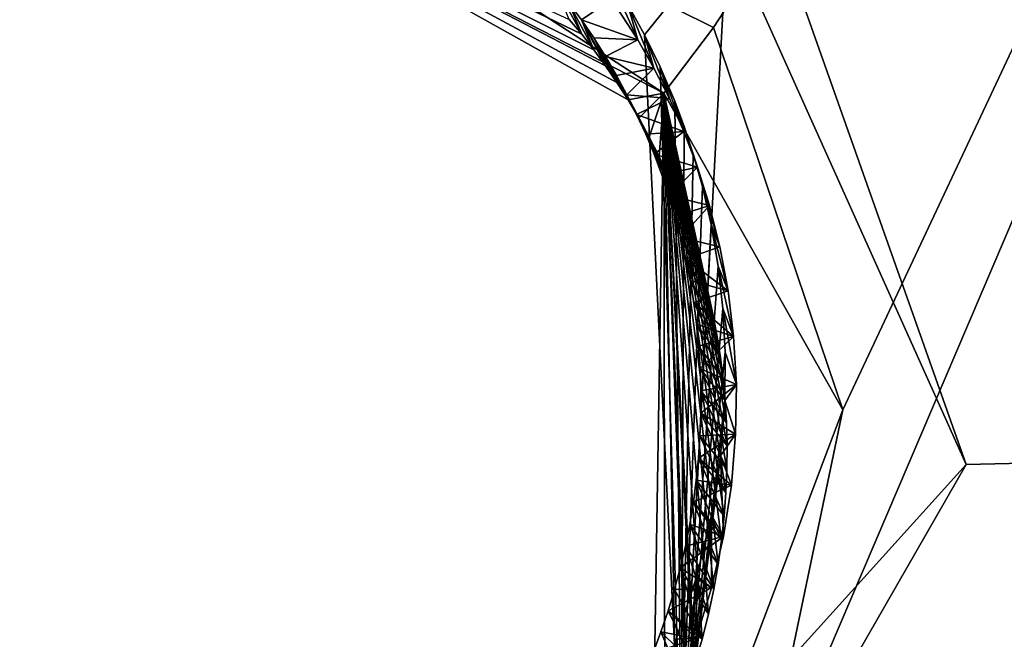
# Model space of a CAD drawing. Header units: millimetres. Extents: x -147 to 294, y -82 to 275.
# Tile 604 of 609: x 267.53 to 270.59, y 252.59 to 254.52. Entities that reach past the tile are written whole.
import ezdxf

# ---------------------------------------------------------------- set-up
doc = ezdxf.new("R2010")
doc.units = ezdxf.units.MM
doc.header["$LTSCALE"] = 67.506716
for name, color, linetype in [('1593', 7, 'CONTINUOUS'), ('1655', 7, 'CONTINUOUS'), ('1762', 7, 'CONTINUOUS'), ('2101', 7, 'CONTINUOUS'), ('2751', 7, 'CONTINUOUS'), ('3801', 7, 'CONTINUOUS'), ('3804', 7, 'CONTINUOUS'), ('3805', 7, 'CONTINUOUS'), ('3808', 7, 'CONTINUOUS'), ('3809', 7, 'CONTINUOUS'), ('498', 7, 'CONTINUOUS'), ('601', 7, 'CONTINUOUS'), ('871', 7, 'CONTINUOUS')]:
    doc.layers.add(name, color=color, linetype=linetype)

msp = doc.modelspace()

# ---------------------------------------------------------------- linework, layer by layer
at = {"layer": '1593', "linetype": 'CONTINUOUS'}
for points in [[(263.5486, 260.8672, -11.0294), (277.1075, 253.2926, -14.3489), (267.431, 256.5946, -11.8905), (263.5486, 260.8672, -11.0294)], [(267.431, 256.5946, -11.8905), (277.1075, 253.2926, -14.3489), (269.5365, 255.7912, -12.3764), (267.431, 256.5946, -11.8905)], [(269.5365, 255.7912, -12.3764), (277.1075, 253.2926, -14.3489), (270.4747, 253.1378, -12.7378), (269.5365, 255.7912, -12.3764)], [(270.4747, 253.1378, -12.7378), (277.1075, 253.2926, -14.3489), (269.1545, 250.8386, -12.5933), (270.4747, 253.1378, -12.7378)], [(269.1545, 250.8386, -12.5933), (277.1075, 253.2926, -14.3489), (275.349, 250.1453, -14.1568), (269.1545, 250.8386, -12.5933)]]:
    msp.add_3dface(points, dxfattribs=at)
at = {"layer": '1655', "linetype": 'CONTINUOUS'}
for points in [[(266.6726, 255.1529, -9.4454), (273.1076, 259.731, -10.6361), (258.2101, 253.7952, -7.898), (266.6726, 255.1529, -9.4454)], [(258.2101, 253.7952, -7.898), (273.1076, 259.731, -10.6361), (259.4011, 254.3925, -8.0862), (258.2101, 253.7952, -7.898)], [(273.1076, 259.731, -10.6361), (260.1329, 255.6969, -8.175), (259.4011, 254.3925, -8.0862), (273.1076, 259.731, -10.6361)], [(269.6886, 254.498, -10.1195), (273.1076, 259.731, -10.6361), (267.7216, 255.474, -9.6483), (269.6886, 254.498, -10.1195)], [(270.0909, 253.3083, -10.2774), (273.1076, 259.731, -10.6361), (269.6886, 254.498, -10.1195), (270.0909, 253.3083, -10.2774)], [(279.8818, 254.4516, -12.6054), (273.1076, 259.731, -10.6361), (269.8256, 252.0383, -10.2984), (279.8818, 254.4516, -12.6054)], [(269.8256, 252.0383, -10.2984), (273.1076, 259.731, -10.6361), (270.0909, 253.3083, -10.2774), (269.8256, 252.0383, -10.2984)], [(259.5018, 248.2403, -8.4087), (279.8818, 254.4516, -12.6054), (259.0299, 248.5724, -8.2994), (259.5018, 248.2403, -8.4087)], [(259.0299, 248.5724, -8.2994), (279.8818, 254.4516, -12.6054), (267.8197, 250.7044, -9.9416), (259.0299, 248.5724, -8.2994)], [(260.2258, 246.901, -8.6387), (279.8818, 254.4516, -12.6054), (259.5018, 248.2403, -8.4087), (260.2258, 246.901, -8.6387)], [(279.8818, 254.4516, -12.6054), (260.2258, 246.901, -8.6387), (276.5199, 248.874, -12.1944), (279.8818, 254.4516, -12.6054)], [(267.8197, 250.7044, -9.9416), (279.8818, 254.4516, -12.6054), (268.9384, 251.0608, -10.1651), (267.8197, 250.7044, -9.9416)], [(268.9384, 251.0608, -10.1651), (279.8818, 254.4516, -12.6054), (269.8256, 252.0383, -10.2984), (268.9384, 251.0608, -10.1651)]]:
    msp.add_3dface(points, dxfattribs=at)
at = {"layer": '1762', "linetype": 'CONTINUOUS'}
for points in [[(264.0582, 262.4701, -10.4785), (264.962, 263.7106, -10.2788), (278.7523, 254.0848, -14.0189), (264.0582, 262.4701, -10.4785)], [(264.962, 263.7106, -10.2788), (279.9129, 254.9259, -13.9412), (278.7523, 254.0848, -14.0189), (264.962, 263.7106, -10.2788)]]:
    msp.add_3dface(points, dxfattribs=at)
at = {"layer": '2101', "linetype": 'CONTINUOUS'}
for points in [[(277.1075, 253.2926, -14.3489), (263.5486, 260.8672, -11.0294), (266.5067, 260.1033, -12.3337), (277.1075, 253.2926, -14.3489)], [(277.1075, 253.2926, -14.3489), (266.5067, 260.1033, -12.3337), (276.8057, 254.6063, -20.819), (277.1075, 253.2926, -14.3489)]]:
    msp.add_3dface(points, dxfattribs=at)
at = {"layer": '2751', "linetype": 'CONTINUOUS'}
for points in [[(264.0582, 262.4701, -10.4785), (278.7523, 254.0848, -14.0189), (263.4436, 263.7769, -16.1899), (264.0582, 262.4701, -10.4785)], [(278.7523, 254.0848, -14.0189), (278.1151, 255.4049, -19.7248), (263.4436, 263.7769, -16.1899), (278.7523, 254.0848, -14.0189)]]:
    msp.add_3dface(points, dxfattribs=at)
at = {"layer": '3801', "linetype": 'CONTINUOUS'}
for points in [[(269.534, 254.293, -10.2038), (267.7216, 255.474, -9.6483), (267.6728, 255.2505, -9.7532), (269.534, 254.293, -10.2038)], [(269.6886, 254.498, -10.1195), (267.7216, 255.474, -9.6483), (269.534, 254.293, -10.2038), (269.6886, 254.498, -10.1195)], [(266.6726, 255.1529, -9.4454), (265.7349, 254.144, -9.3005), (267.6728, 255.2505, -9.7532), (266.6726, 255.1529, -9.4454)], [(267.6728, 255.2505, -9.7532), (265.7349, 254.144, -9.3005), (265.8991, 254.0544, -9.4235), (267.6728, 255.2505, -9.7532)], [(267.6728, 255.2505, -9.7532), (265.8991, 254.0544, -9.4235), (267.5782, 255.1872, -9.9873), (267.6728, 255.2505, -9.7532)], [(269.534, 254.293, -10.2038), (267.6728, 255.2505, -9.7532), (269.423, 254.2722, -10.4336), (269.534, 254.293, -10.2038)], [(269.423, 254.2722, -10.4336), (267.6728, 255.2505, -9.7532), (269.3884, 254.3264, -10.4238), (269.423, 254.2722, -10.4336)], [(269.3884, 254.3264, -10.4238), (267.6728, 255.2505, -9.7532), (269.3528, 254.3785, -10.414), (269.3884, 254.3264, -10.4238)], [(269.3528, 254.3785, -10.414), (267.6728, 255.2505, -9.7532), (269.3162, 254.4285, -10.4039), (269.3528, 254.3785, -10.414)], [(269.3162, 254.4285, -10.4039), (267.6728, 255.2505, -9.7532), (269.2787, 254.4765, -10.3938), (269.3162, 254.4285, -10.4039)], [(269.2787, 254.4765, -10.3938), (267.6728, 255.2505, -9.7532), (269.2402, 254.5228, -10.3835), (269.2787, 254.4765, -10.3938)], [(267.5782, 255.1872, -9.9873), (265.8991, 254.0544, -9.4235), (267.5202, 255.1803, -9.9744), (267.5782, 255.1872, -9.9873)], [(270.0909, 253.3083, -10.2774), (269.6886, 254.498, -10.1195), (269.534, 254.293, -10.2038), (270.0909, 253.3083, -10.2774)], [(269.4566, 254.2157, -10.4432), (269.534, 254.293, -10.2038), (269.423, 254.2722, -10.4336), (269.4566, 254.2157, -10.4432)], [(269.489, 254.1568, -10.4526), (269.534, 254.293, -10.2038), (269.4566, 254.2157, -10.4432), (269.489, 254.1568, -10.4526)], [(269.5199, 254.0959, -10.4618), (269.534, 254.293, -10.2038), (269.489, 254.1568, -10.4526), (269.5199, 254.0959, -10.4618)], [(269.6202, 252.1403, -10.338), (269.534, 254.293, -10.2038), (269.4995, 252.1924, -10.5256), (269.6202, 252.1403, -10.338)], [(269.4995, 252.1924, -10.5256), (269.534, 254.293, -10.2038), (269.5377, 252.273, -10.5315), (269.4995, 252.1924, -10.5256)], [(269.5492, 254.0333, -10.4707), (269.534, 254.293, -10.2038), (269.5199, 254.0959, -10.4618), (269.5492, 254.0333, -10.4707)], [(269.6455, 252.1283, -10.3221), (270.0909, 253.3083, -10.2774), (269.534, 254.293, -10.2038), (269.6455, 252.1283, -10.3221)], [(269.6455, 252.1283, -10.3221), (269.534, 254.293, -10.2038), (269.6202, 252.1403, -10.338), (269.6455, 252.1283, -10.3221)], [(269.5377, 252.273, -10.5315), (269.534, 254.293, -10.2038), (269.5722, 252.3543, -10.5365), (269.5377, 252.273, -10.5315)], [(269.5722, 252.3543, -10.5365), (269.534, 254.293, -10.2038), (269.6028, 252.4349, -10.5407), (269.5722, 252.3543, -10.5365)], [(269.6028, 252.4349, -10.5407), (269.534, 254.293, -10.2038), (269.6296, 252.5147, -10.5439), (269.6028, 252.4349, -10.5407)], [(269.6296, 252.5147, -10.5439), (269.534, 254.293, -10.2038), (269.6529, 252.5939, -10.5464), (269.6296, 252.5147, -10.5439)], [(269.6529, 252.5939, -10.5464), (269.534, 254.293, -10.2038), (269.6728, 252.6724, -10.5482), (269.6529, 252.5939, -10.5464)], [(269.6728, 252.6724, -10.5482), (269.534, 254.293, -10.2038), (269.6896, 252.75, -10.5492), (269.6728, 252.6724, -10.5482)], [(269.6896, 252.75, -10.5492), (269.534, 254.293, -10.2038), (269.7033, 252.8265, -10.5496), (269.6896, 252.75, -10.5492)], [(269.7033, 252.8265, -10.5496), (269.534, 254.293, -10.2038), (269.714, 252.902, -10.5493), (269.7033, 252.8265, -10.5496)], [(269.714, 252.902, -10.5493), (269.534, 254.293, -10.2038), (269.7221, 252.9766, -10.5485), (269.714, 252.902, -10.5493)], [(269.7221, 252.9766, -10.5485), (269.534, 254.293, -10.2038), (269.7275, 253.0505, -10.547), (269.7221, 252.9766, -10.5485)], [(269.7275, 253.0505, -10.547), (269.534, 254.293, -10.2038), (269.7303, 253.1237, -10.545), (269.7275, 253.0505, -10.547)], [(269.7303, 253.1237, -10.545), (269.534, 254.293, -10.2038), (269.7308, 253.196, -10.5424), (269.7303, 253.1237, -10.545)], [(269.7308, 253.196, -10.5424), (269.534, 254.293, -10.2038), (269.7288, 253.2672, -10.5394), (269.7308, 253.196, -10.5424)], [(269.7288, 253.2672, -10.5394), (269.534, 254.293, -10.2038), (269.7246, 253.3369, -10.5359), (269.7288, 253.2672, -10.5394)], [(269.7246, 253.3369, -10.5359), (269.534, 254.293, -10.2038), (269.7183, 253.4049, -10.532), (269.7246, 253.3369, -10.5359)], [(269.7183, 253.4049, -10.532), (269.534, 254.293, -10.2038), (269.7101, 253.4709, -10.5277), (269.7183, 253.4049, -10.532)], [(269.7101, 253.4709, -10.5277), (269.534, 254.293, -10.2038), (269.7001, 253.5351, -10.523), (269.7101, 253.4709, -10.5277)], [(269.7001, 253.5351, -10.523), (269.534, 254.293, -10.2038), (269.6884, 253.5976, -10.5181), (269.7001, 253.5351, -10.523)], [(269.6884, 253.5976, -10.5181), (269.534, 254.293, -10.2038), (269.6752, 253.6584, -10.5129), (269.6884, 253.5976, -10.5181)], [(269.6752, 253.6584, -10.5129), (269.534, 254.293, -10.2038), (269.6604, 253.7177, -10.5074), (269.6752, 253.6584, -10.5129)], [(269.6604, 253.7177, -10.5074), (269.534, 254.293, -10.2038), (269.6442, 253.7757, -10.5016), (269.6604, 253.7177, -10.5074)], [(269.6442, 253.7757, -10.5016), (269.534, 254.293, -10.2038), (269.6267, 253.8321, -10.4956), (269.6442, 253.7757, -10.5016)], [(269.6267, 253.8321, -10.4956), (269.534, 254.293, -10.2038), (269.6027, 253.9016, -10.4876), (269.6267, 253.8321, -10.4956)], [(269.6027, 253.9016, -10.4876), (269.534, 254.293, -10.2038), (269.5768, 253.9686, -10.4793), (269.6027, 253.9016, -10.4876)], [(269.5768, 253.9686, -10.4793), (269.534, 254.293, -10.2038), (269.5492, 254.0333, -10.4707), (269.5768, 253.9686, -10.4793)], [(269.8256, 252.0383, -10.2984), (270.0909, 253.3083, -10.2774), (269.6455, 252.1283, -10.3221), (269.8256, 252.0383, -10.2984)]]:
    msp.add_3dface(points, dxfattribs=at)
at = {"layer": '3804', "linetype": 'CONTINUOUS'}
for points in [[(269.2787, 254.4765, -10.3938), (269.2402, 254.5228, -10.3835), (269.1973, 254.6274, -11.0299), (269.2787, 254.4765, -10.3938)], [(269.2381, 254.5754, -11.0416), (269.2787, 254.4765, -10.3938), (269.1973, 254.6274, -11.0299), (269.2381, 254.5754, -11.0416)], [(269.3162, 254.4285, -10.4039), (269.2787, 254.4765, -10.3938), (269.2381, 254.5754, -11.0416), (269.3162, 254.4285, -10.4039)], [(269.2778, 254.5212, -11.0532), (269.3162, 254.4285, -10.4039), (269.2381, 254.5754, -11.0416), (269.2778, 254.5212, -11.0532)], [(269.3884, 254.3264, -10.4238), (269.3528, 254.3785, -10.414), (269.2778, 254.5212, -11.0532), (269.3884, 254.3264, -10.4238)], [(269.316, 254.4651, -11.0647), (269.3884, 254.3264, -10.4238), (269.2778, 254.5212, -11.0532), (269.316, 254.4651, -11.0647)], [(269.3528, 254.3785, -10.414), (269.3162, 254.4285, -10.4039), (269.2778, 254.5212, -11.0532), (269.3528, 254.3785, -10.414)], [(269.423, 254.2722, -10.4336), (269.3884, 254.3264, -10.4238), (269.316, 254.4651, -11.0647), (269.423, 254.2722, -10.4336)], [(269.3525, 254.4073, -11.0758), (269.423, 254.2722, -10.4336), (269.316, 254.4651, -11.0647), (269.3525, 254.4073, -11.0758)], [(269.4566, 254.2157, -10.4432), (269.423, 254.2722, -10.4336), (269.3525, 254.4073, -11.0758), (269.4566, 254.2157, -10.4432)], [(269.387, 254.3482, -11.0867), (269.4566, 254.2157, -10.4432), (269.3525, 254.4073, -11.0758), (269.387, 254.3482, -11.0867)], [(269.489, 254.1568, -10.4526), (269.4566, 254.2157, -10.4432), (269.387, 254.3482, -11.0867), (269.489, 254.1568, -10.4526)], [(269.4194, 254.2883, -11.0971), (269.489, 254.1568, -10.4526), (269.387, 254.3482, -11.0867), (269.4194, 254.2883, -11.0971)], [(269.5199, 254.0959, -10.4618), (269.489, 254.1568, -10.4526), (269.4194, 254.2883, -11.0971), (269.5199, 254.0959, -10.4618)], [(269.4496, 254.2275, -11.1072), (269.5199, 254.0959, -10.4618), (269.4194, 254.2883, -11.0971), (269.4496, 254.2275, -11.1072)], [(269.5492, 254.0333, -10.4707), (269.5199, 254.0959, -10.4618), (269.4496, 254.2275, -11.1072), (269.5492, 254.0333, -10.4707)], [(269.4778, 254.1658, -11.1169), (269.5492, 254.0333, -10.4707), (269.4496, 254.2275, -11.1072), (269.4778, 254.1658, -11.1169)], [(269.5768, 253.9686, -10.4793), (269.5492, 254.0333, -10.4707), (269.4778, 254.1658, -11.1169), (269.5768, 253.9686, -10.4793)], [(269.5039, 254.1031, -11.1262), (269.5768, 253.9686, -10.4793), (269.4778, 254.1658, -11.1169), (269.5039, 254.1031, -11.1262)], [(269.6027, 253.9016, -10.4876), (269.5768, 253.9686, -10.4793), (269.5039, 254.1031, -11.1262), (269.6027, 253.9016, -10.4876)], [(269.5279, 254.0395, -11.1351), (269.6027, 253.9016, -10.4876), (269.5039, 254.1031, -11.1262), (269.5279, 254.0395, -11.1351)], [(269.6267, 253.8321, -10.4956), (269.6027, 253.9016, -10.4876), (269.5279, 254.0395, -11.1351), (269.6267, 253.8321, -10.4956)], [(269.5498, 253.975, -11.1436), (269.6267, 253.8321, -10.4956), (269.5279, 254.0395, -11.1351), (269.5498, 253.975, -11.1436)], [(269.6442, 253.7757, -10.5016), (269.6267, 253.8321, -10.4956), (269.5498, 253.975, -11.1436), (269.6442, 253.7757, -10.5016)], [(269.5696, 253.9099, -11.1518), (269.6442, 253.7757, -10.5016), (269.5498, 253.975, -11.1436), (269.5696, 253.9099, -11.1518)], [(269.6604, 253.7177, -10.5074), (269.6442, 253.7757, -10.5016), (269.5696, 253.9099, -11.1518), (269.6604, 253.7177, -10.5074)], [(269.5871, 253.844, -11.1595), (269.6604, 253.7177, -10.5074), (269.5696, 253.9099, -11.1518), (269.5871, 253.844, -11.1595)], [(269.6752, 253.6584, -10.5129), (269.6604, 253.7177, -10.5074), (269.5871, 253.844, -11.1595), (269.6752, 253.6584, -10.5129)], [(269.6026, 253.7775, -11.1668), (269.6752, 253.6584, -10.5129), (269.5871, 253.844, -11.1595), (269.6026, 253.7775, -11.1668)], [(269.6884, 253.5976, -10.5181), (269.6752, 253.6584, -10.5129), (269.6026, 253.7775, -11.1668), (269.6884, 253.5976, -10.5181)], [(269.6159, 253.7102, -11.1737), (269.6884, 253.5976, -10.5181), (269.6026, 253.7775, -11.1668), (269.6159, 253.7102, -11.1737)], [(269.7001, 253.5351, -10.523), (269.6884, 253.5976, -10.5181), (269.6159, 253.7102, -11.1737), (269.7001, 253.5351, -10.523)], [(269.627, 253.6425, -11.1801), (269.7001, 253.5351, -10.523), (269.6159, 253.7102, -11.1737), (269.627, 253.6425, -11.1801)], [(269.7101, 253.4709, -10.5277), (269.7001, 253.5351, -10.523), (269.627, 253.6425, -11.1801), (269.7101, 253.4709, -10.5277)], [(269.6358, 253.5745, -11.1861), (269.7101, 253.4709, -10.5277), (269.627, 253.6425, -11.1801), (269.6358, 253.5745, -11.1861)], [(269.7183, 253.4049, -10.532), (269.7101, 253.4709, -10.5277), (269.6358, 253.5745, -11.1861), (269.7183, 253.4049, -10.532)], [(269.6425, 253.5061, -11.1917), (269.7183, 253.4049, -10.532), (269.6358, 253.5745, -11.1861), (269.6425, 253.5061, -11.1917)], [(269.7246, 253.3369, -10.5359), (269.7183, 253.4049, -10.532), (269.6425, 253.5061, -11.1917), (269.7246, 253.3369, -10.5359)], [(269.6469, 253.437, -11.1968), (269.7246, 253.3369, -10.5359), (269.6425, 253.5061, -11.1917), (269.6469, 253.437, -11.1968)], [(269.7288, 253.2672, -10.5394), (269.7246, 253.3369, -10.5359), (269.6469, 253.437, -11.1968), (269.7288, 253.2672, -10.5394)], [(269.6491, 253.3673, -11.2015), (269.7288, 253.2672, -10.5394), (269.6469, 253.437, -11.1968), (269.6491, 253.3673, -11.2015)], [(269.649, 253.2972, -11.2057), (269.7308, 253.196, -10.5424), (269.6491, 253.3673, -11.2015), (269.649, 253.2972, -11.2057)], [(269.7308, 253.196, -10.5424), (269.7288, 253.2672, -10.5394), (269.6491, 253.3673, -11.2015), (269.7308, 253.196, -10.5424)], [(269.6466, 253.2274, -11.2094), (269.7303, 253.1237, -10.545), (269.649, 253.2972, -11.2057), (269.6466, 253.2274, -11.2094)], [(269.7303, 253.1237, -10.545), (269.7308, 253.196, -10.5424), (269.649, 253.2972, -11.2057), (269.7303, 253.1237, -10.545)], [(269.6419, 253.158, -11.2126), (269.7275, 253.0505, -10.547), (269.6466, 253.2274, -11.2094), (269.6419, 253.158, -11.2126)], [(269.7275, 253.0505, -10.547), (269.7303, 253.1237, -10.545), (269.6466, 253.2274, -11.2094), (269.7275, 253.0505, -10.547)], [(269.635, 253.089, -11.2153), (269.7221, 252.9766, -10.5485), (269.6419, 253.158, -11.2126), (269.635, 253.089, -11.2153)], [(269.7221, 252.9766, -10.5485), (269.7275, 253.0505, -10.547), (269.6419, 253.158, -11.2126), (269.7221, 252.9766, -10.5485)], [(269.626, 253.0204, -11.2175), (269.714, 252.902, -10.5493), (269.635, 253.089, -11.2153), (269.626, 253.0204, -11.2175)], [(269.714, 252.902, -10.5493), (269.7221, 252.9766, -10.5485), (269.635, 253.089, -11.2153), (269.714, 252.902, -10.5493)], [(269.6147, 252.9521, -11.2192), (269.7033, 252.8265, -10.5496), (269.626, 253.0204, -11.2175), (269.6147, 252.9521, -11.2192)], [(269.7033, 252.8265, -10.5496), (269.714, 252.902, -10.5493), (269.626, 253.0204, -11.2175), (269.7033, 252.8265, -10.5496)], [(269.6011, 252.884, -11.2204), (269.6896, 252.75, -10.5492), (269.6147, 252.9521, -11.2192), (269.6011, 252.884, -11.2204)], [(269.6896, 252.75, -10.5492), (269.7033, 252.8265, -10.5496), (269.6147, 252.9521, -11.2192), (269.6896, 252.75, -10.5492)], [(269.5853, 252.8161, -11.2212), (269.6728, 252.6724, -10.5482), (269.6011, 252.884, -11.2204), (269.5853, 252.8161, -11.2212)], [(269.6728, 252.6724, -10.5482), (269.6896, 252.75, -10.5492), (269.6011, 252.884, -11.2204), (269.6728, 252.6724, -10.5482)], [(269.5674, 252.7487, -11.2214), (269.6529, 252.5939, -10.5464), (269.5853, 252.8161, -11.2212), (269.5674, 252.7487, -11.2214)], [(269.6529, 252.5939, -10.5464), (269.6728, 252.6724, -10.5482), (269.5853, 252.8161, -11.2212), (269.6529, 252.5939, -10.5464)], [(269.5474, 252.6823, -11.2211), (269.6529, 252.5939, -10.5464), (269.5674, 252.7487, -11.2214), (269.5474, 252.6823, -11.2211)], [(269.5253, 252.6167, -11.2203), (269.6296, 252.5147, -10.5439), (269.5474, 252.6823, -11.2211), (269.5253, 252.6167, -11.2203)], [(269.6296, 252.5147, -10.5439), (269.6529, 252.5939, -10.5464), (269.5474, 252.6823, -11.2211), (269.6296, 252.5147, -10.5439)], [(269.5011, 252.5516, -11.219), (269.6028, 252.4349, -10.5407), (269.5253, 252.6167, -11.2203), (269.5011, 252.5516, -11.219)], [(269.6028, 252.4349, -10.5407), (269.6296, 252.5147, -10.5439), (269.5253, 252.6167, -11.2203), (269.6028, 252.4349, -10.5407)]]:
    msp.add_3dface(points, dxfattribs=at)
at = {"layer": '3805', "linetype": 'CONTINUOUS'}
for points in [[(269.2778, 254.5212, -11.0532), (269.2381, 254.5754, -11.0416), (269.3715, 254.5859, -11.0703), (269.2778, 254.5212, -11.0532)], [(269.4536, 254.4595, -11.0952), (269.2778, 254.5212, -11.0532), (269.3715, 254.5859, -11.0703), (269.4536, 254.4595, -11.0952)], [(269.316, 254.4651, -11.0647), (269.2778, 254.5212, -11.0532), (269.4536, 254.4595, -11.0952), (269.316, 254.4651, -11.0647)], [(269.3525, 254.4073, -11.0758), (269.316, 254.4651, -11.0647), (269.4536, 254.4595, -11.0952), (269.3525, 254.4073, -11.0758)], [(269.5032, 254.3716, -11.111), (269.3525, 254.4073, -11.0758), (269.4536, 254.4595, -11.0952), (269.5032, 254.3716, -11.111)], [(269.387, 254.3482, -11.0867), (269.3525, 254.4073, -11.0758), (269.5032, 254.3716, -11.111), (269.387, 254.3482, -11.0867)], [(269.4194, 254.2883, -11.0971), (269.387, 254.3482, -11.0867), (269.5032, 254.3716, -11.111), (269.4194, 254.2883, -11.0971)], [(269.5514, 254.2765, -11.1269), (269.4194, 254.2883, -11.0971), (269.5032, 254.3716, -11.111), (269.5514, 254.2765, -11.1269)], [(269.4496, 254.2275, -11.1072), (269.4194, 254.2883, -11.0971), (269.5514, 254.2765, -11.1269), (269.4496, 254.2275, -11.1072)], [(269.5968, 254.1736, -11.1427), (269.4496, 254.2275, -11.1072), (269.5514, 254.2765, -11.1269), (269.5968, 254.1736, -11.1427)], [(269.4778, 254.1658, -11.1169), (269.4496, 254.2275, -11.1072), (269.5968, 254.1736, -11.1427), (269.4778, 254.1658, -11.1169)], [(269.5039, 254.1031, -11.1262), (269.4778, 254.1658, -11.1169), (269.5968, 254.1736, -11.1427), (269.5039, 254.1031, -11.1262)], [(269.6389, 254.0626, -11.1584), (269.5039, 254.1031, -11.1262), (269.5968, 254.1736, -11.1427), (269.6389, 254.0626, -11.1584)], [(269.5279, 254.0395, -11.1351), (269.5039, 254.1031, -11.1262), (269.6389, 254.0626, -11.1584), (269.5279, 254.0395, -11.1351)], [(269.5498, 253.975, -11.1436), (269.5279, 254.0395, -11.1351), (269.6389, 254.0626, -11.1584), (269.5498, 253.975, -11.1436)], [(269.6766, 253.9434, -11.1736), (269.5498, 253.975, -11.1436), (269.6389, 254.0626, -11.1584), (269.6766, 253.9434, -11.1736)], [(269.5696, 253.9099, -11.1518), (269.5498, 253.975, -11.1436), (269.6766, 253.9434, -11.1736), (269.5696, 253.9099, -11.1518)], [(269.5871, 253.844, -11.1595), (269.5696, 253.9099, -11.1518), (269.6766, 253.9434, -11.1736), (269.5871, 253.844, -11.1595)], [(269.7085, 253.8152, -11.1881), (269.5871, 253.844, -11.1595), (269.6766, 253.9434, -11.1736), (269.7085, 253.8152, -11.1881)], [(269.6026, 253.7775, -11.1668), (269.5871, 253.844, -11.1595), (269.7085, 253.8152, -11.1881), (269.6026, 253.7775, -11.1668)], [(269.7341, 253.6788, -11.2018), (269.6026, 253.7775, -11.1668), (269.7085, 253.8152, -11.1881), (269.7341, 253.6788, -11.2018)], [(269.6159, 253.7102, -11.1737), (269.6026, 253.7775, -11.1668), (269.7341, 253.6788, -11.2018), (269.6159, 253.7102, -11.1737)], [(269.627, 253.6425, -11.1801), (269.6159, 253.7102, -11.1737), (269.7341, 253.6788, -11.2018), (269.627, 253.6425, -11.1801)], [(269.7511, 253.5359, -11.2141), (269.627, 253.6425, -11.1801), (269.7341, 253.6788, -11.2018), (269.7511, 253.5359, -11.2141)], [(269.6358, 253.5745, -11.1861), (269.627, 253.6425, -11.1801), (269.7511, 253.5359, -11.2141), (269.6358, 253.5745, -11.1861)], [(269.6425, 253.5061, -11.1917), (269.6358, 253.5745, -11.1861), (269.7511, 253.5359, -11.2141), (269.6425, 253.5061, -11.1917)], [(269.6469, 253.437, -11.1968), (269.6425, 253.5061, -11.1917), (269.7511, 253.5359, -11.2141), (269.6469, 253.437, -11.1968)], [(269.7597, 253.3865, -11.225), (269.6469, 253.437, -11.1968), (269.7511, 253.5359, -11.2141), (269.7597, 253.3865, -11.225)], [(269.6491, 253.3673, -11.2015), (269.6469, 253.437, -11.1968), (269.7597, 253.3865, -11.225), (269.6491, 253.3673, -11.2015)], [(269.7575, 253.2326, -11.2339), (269.649, 253.2972, -11.2057), (269.7597, 253.3865, -11.225), (269.7575, 253.2326, -11.2339)], [(269.649, 253.2972, -11.2057), (269.6491, 253.3673, -11.2015), (269.7597, 253.3865, -11.225), (269.649, 253.2972, -11.2057)], [(269.6466, 253.2274, -11.2094), (269.649, 253.2972, -11.2057), (269.7575, 253.2326, -11.2339), (269.6466, 253.2274, -11.2094)], [(269.6419, 253.158, -11.2126), (269.6466, 253.2274, -11.2094), (269.7575, 253.2326, -11.2339), (269.6419, 253.158, -11.2126)], [(269.7444, 253.0737, -11.2408), (269.6419, 253.158, -11.2126), (269.7575, 253.2326, -11.2339), (269.7444, 253.0737, -11.2408)], [(269.635, 253.089, -11.2153), (269.6419, 253.158, -11.2126), (269.7444, 253.0737, -11.2408), (269.635, 253.089, -11.2153)], [(269.626, 253.0204, -11.2175), (269.635, 253.089, -11.2153), (269.7444, 253.0737, -11.2408), (269.626, 253.0204, -11.2175)], [(269.7196, 252.9138, -11.2452), (269.626, 253.0204, -11.2175), (269.7444, 253.0737, -11.2408), (269.7196, 252.9138, -11.2452)], [(269.6147, 252.9521, -11.2192), (269.626, 253.0204, -11.2175), (269.7196, 252.9138, -11.2452), (269.6147, 252.9521, -11.2192)], [(269.6011, 252.884, -11.2204), (269.6147, 252.9521, -11.2192), (269.7196, 252.9138, -11.2452), (269.6011, 252.884, -11.2204)], [(269.6828, 252.7539, -11.247), (269.5853, 252.8161, -11.2212), (269.7196, 252.9138, -11.2452), (269.6828, 252.7539, -11.247)], [(269.5853, 252.8161, -11.2212), (269.6011, 252.884, -11.2204), (269.7196, 252.9138, -11.2452), (269.5853, 252.8161, -11.2212)], [(269.5674, 252.7487, -11.2214), (269.5853, 252.8161, -11.2212), (269.6828, 252.7539, -11.247), (269.5674, 252.7487, -11.2214)], [(269.6346, 252.5961, -11.2462), (269.5474, 252.6823, -11.2211), (269.6828, 252.7539, -11.247), (269.6346, 252.5961, -11.2462)], [(269.5474, 252.6823, -11.2211), (269.5674, 252.7487, -11.2214), (269.6828, 252.7539, -11.247), (269.5474, 252.6823, -11.2211)], [(269.5253, 252.6167, -11.2203), (269.5474, 252.6823, -11.2211), (269.6346, 252.5961, -11.2462), (269.5253, 252.6167, -11.2203)], [(269.5011, 252.5516, -11.219), (269.5253, 252.6167, -11.2203), (269.6346, 252.5961, -11.2462), (269.5011, 252.5516, -11.219)], [(269.5758, 252.4439, -11.2427), (269.5011, 252.5516, -11.219), (269.6346, 252.5961, -11.2462), (269.5758, 252.4439, -11.2427)]]:
    msp.add_3dface(points, dxfattribs=at)
at = {"layer": '3808', "linetype": 'CONTINUOUS'}
for points in [[(269.5365, 255.7912, -12.3764), (270.4747, 253.1378, -12.7378), (269.7313, 254.7929, -12.3435), (269.5365, 255.7912, -12.3764)], [(269.4213, 254.5715, -11.6082), (269.7313, 254.7929, -12.3435), (269.4742, 254.4754, -11.6201), (269.4213, 254.5715, -11.6082)], [(269.7313, 254.7929, -12.3435), (269.5876, 252.1555, -12.3769), (269.4742, 254.4754, -11.6201), (269.7313, 254.7929, -12.3435)], [(269.7313, 254.7929, -12.3435), (270.4747, 253.1378, -12.7378), (269.5876, 252.1555, -12.3769), (269.7313, 254.7929, -12.3435)], [(269.4742, 254.4754, -11.6201), (269.5876, 252.1555, -12.3769), (269.523, 254.3751, -11.6312), (269.4742, 254.4754, -11.6201)], [(269.523, 254.3751, -11.6312), (269.5876, 252.1555, -12.3769), (269.5685, 254.2682, -11.6413), (269.523, 254.3751, -11.6312)], [(269.5685, 254.2682, -11.6413), (269.5876, 252.1555, -12.3769), (269.5977, 254.1896, -11.6477), (269.5685, 254.2682, -11.6413)], [(269.5977, 254.1896, -11.6477), (269.5876, 252.1555, -12.3769), (269.6259, 254.1037, -11.6537), (269.5977, 254.1896, -11.6477)], [(269.6259, 254.1037, -11.6537), (269.5876, 252.1555, -12.3769), (269.6541, 254.0028, -11.6594), (269.6259, 254.1037, -11.6537)], [(269.6541, 254.0028, -11.6594), (269.5876, 252.1555, -12.3769), (269.6809, 253.8842, -11.6646), (269.6541, 254.0028, -11.6594)], [(269.6809, 253.8842, -11.6646), (269.5876, 252.1555, -12.3769), (269.7028, 253.7547, -11.6686), (269.6809, 253.8842, -11.6646)], [(269.7028, 253.7547, -11.6686), (269.5876, 252.1555, -12.3769), (269.7175, 253.6228, -11.6707), (269.7028, 253.7547, -11.6686)], [(269.7175, 253.6228, -11.6707), (269.5876, 252.1555, -12.3769), (269.7248, 253.4873, -11.6709), (269.7175, 253.6228, -11.6707)], [(269.7248, 253.4873, -11.6709), (269.5876, 252.1555, -12.3769), (269.7238, 253.3368, -11.6684), (269.7248, 253.4873, -11.6709)], [(269.7238, 253.3368, -11.6684), (269.5876, 252.1555, -12.3769), (269.7106, 253.1652, -11.6623), (269.7238, 253.3368, -11.6684)], [(270.4747, 253.1378, -12.7378), (269.1545, 250.8386, -12.5933), (269.5876, 252.1555, -12.3769), (270.4747, 253.1378, -12.7378)], [(269.7106, 253.1652, -11.6623), (269.5876, 252.1555, -12.3769), (269.6822, 252.9801, -11.6519), (269.7106, 253.1652, -11.6623)], [(269.6822, 252.9801, -11.6519), (269.5876, 252.1555, -12.3769), (269.6372, 252.7903, -11.6371), (269.6822, 252.9801, -11.6519)], [(269.6372, 252.7903, -11.6371), (269.5876, 252.1555, -12.3769), (269.5728, 252.5939, -11.617), (269.6372, 252.7903, -11.6371)]]:
    msp.add_3dface(points, dxfattribs=at)
at = {"layer": '3809', "linetype": 'CONTINUOUS'}
for points in [[(269.4536, 254.4595, -11.0952), (269.355, 254.6778, -11.593), (269.4213, 254.5715, -11.6082), (269.4536, 254.4595, -11.0952)], [(269.4536, 254.4595, -11.0952), (269.3715, 254.5859, -11.0703), (269.355, 254.6778, -11.593), (269.4536, 254.4595, -11.0952)], [(269.5032, 254.3716, -11.111), (269.4213, 254.5715, -11.6082), (269.4742, 254.4754, -11.6201), (269.5032, 254.3716, -11.111)], [(269.5032, 254.3716, -11.111), (269.4536, 254.4595, -11.0952), (269.4213, 254.5715, -11.6082), (269.5032, 254.3716, -11.111)], [(269.5514, 254.2765, -11.1269), (269.4742, 254.4754, -11.6201), (269.523, 254.3751, -11.6312), (269.5514, 254.2765, -11.1269)], [(269.5514, 254.2765, -11.1269), (269.5032, 254.3716, -11.111), (269.4742, 254.4754, -11.6201), (269.5514, 254.2765, -11.1269)], [(269.5968, 254.1736, -11.1427), (269.523, 254.3751, -11.6312), (269.5685, 254.2682, -11.6413), (269.5968, 254.1736, -11.1427)], [(269.5968, 254.1736, -11.1427), (269.5514, 254.2765, -11.1269), (269.523, 254.3751, -11.6312), (269.5968, 254.1736, -11.1427)], [(269.5968, 254.1736, -11.1427), (269.5685, 254.2682, -11.6413), (269.5977, 254.1896, -11.6477), (269.5968, 254.1736, -11.1427)], [(269.6389, 254.0626, -11.1584), (269.5968, 254.1736, -11.1427), (269.5977, 254.1896, -11.6477), (269.6389, 254.0626, -11.1584)], [(269.6389, 254.0626, -11.1584), (269.5977, 254.1896, -11.6477), (269.6259, 254.1037, -11.6537), (269.6389, 254.0626, -11.1584)], [(269.6766, 253.9434, -11.1736), (269.6259, 254.1037, -11.6537), (269.6541, 254.0028, -11.6594), (269.6766, 253.9434, -11.1736)], [(269.6766, 253.9434, -11.1736), (269.6389, 254.0626, -11.1584), (269.6259, 254.1037, -11.6537), (269.6766, 253.9434, -11.1736)], [(269.7085, 253.8152, -11.1881), (269.6766, 253.9434, -11.1736), (269.6541, 254.0028, -11.6594), (269.7085, 253.8152, -11.1881)], [(269.7085, 253.8152, -11.1881), (269.6541, 254.0028, -11.6594), (269.6809, 253.8842, -11.6646), (269.7085, 253.8152, -11.1881)], [(269.7341, 253.6788, -11.2018), (269.6809, 253.8842, -11.6646), (269.7028, 253.7547, -11.6686), (269.7341, 253.6788, -11.2018)], [(269.7341, 253.6788, -11.2018), (269.7085, 253.8152, -11.1881), (269.6809, 253.8842, -11.6646), (269.7341, 253.6788, -11.2018)], [(269.7511, 253.5359, -11.2141), (269.7028, 253.7547, -11.6686), (269.7175, 253.6228, -11.6707), (269.7511, 253.5359, -11.2141)], [(269.7511, 253.5359, -11.2141), (269.7341, 253.6788, -11.2018), (269.7028, 253.7547, -11.6686), (269.7511, 253.5359, -11.2141)], [(269.7597, 253.3865, -11.225), (269.7175, 253.6228, -11.6707), (269.7248, 253.4873, -11.6709), (269.7597, 253.3865, -11.225)], [(269.7597, 253.3865, -11.225), (269.7511, 253.5359, -11.2141), (269.7175, 253.6228, -11.6707), (269.7597, 253.3865, -11.225)], [(269.7597, 253.3865, -11.225), (269.7248, 253.4873, -11.6709), (269.7238, 253.3368, -11.6684), (269.7597, 253.3865, -11.225)], [(269.7575, 253.2326, -11.2339), (269.7597, 253.3865, -11.225), (269.7238, 253.3368, -11.6684), (269.7575, 253.2326, -11.2339)], [(269.7575, 253.2326, -11.2339), (269.7238, 253.3368, -11.6684), (269.7106, 253.1652, -11.6623), (269.7575, 253.2326, -11.2339)], [(269.7444, 253.0737, -11.2408), (269.7575, 253.2326, -11.2339), (269.7106, 253.1652, -11.6623), (269.7444, 253.0737, -11.2408)], [(269.7196, 252.9138, -11.2452), (269.7106, 253.1652, -11.6623), (269.6822, 252.9801, -11.6519), (269.7196, 252.9138, -11.2452)], [(269.7196, 252.9138, -11.2452), (269.7444, 253.0737, -11.2408), (269.7106, 253.1652, -11.6623), (269.7196, 252.9138, -11.2452)], [(269.6828, 252.7539, -11.247), (269.6822, 252.9801, -11.6519), (269.6372, 252.7903, -11.6371), (269.6828, 252.7539, -11.247)], [(269.6828, 252.7539, -11.247), (269.7196, 252.9138, -11.2452), (269.6822, 252.9801, -11.6519), (269.6828, 252.7539, -11.247)], [(269.6346, 252.5961, -11.2462), (269.6372, 252.7903, -11.6371), (269.5728, 252.5939, -11.617), (269.6346, 252.5961, -11.2462)], [(269.6346, 252.5961, -11.2462), (269.6828, 252.7539, -11.247), (269.6372, 252.7903, -11.6371), (269.6346, 252.5961, -11.2462)], [(269.5758, 252.4439, -11.2427), (269.6346, 252.5961, -11.2462), (269.5728, 252.5939, -11.617), (269.5758, 252.4439, -11.2427)]]:
    msp.add_3dface(points, dxfattribs=at)
at = {"layer": '498', "linetype": 'CONTINUOUS'}
for points in [[(263.7521, 270.2145, -25.0485), (272.7915, 266.4599, -26.8751), (257.1154, 250.5133, -32.7984), (263.7521, 270.2145, -25.0485)], [(272.7915, 266.4599, -26.8751), (280.1442, 260.8419, -28.9819), (257.1154, 250.5133, -32.7984), (272.7915, 266.4599, -26.8751)], [(257.1154, 250.5133, -32.7984), (280.1442, 260.8419, -28.9819), (275.5593, 240.2651, -36.1212), (257.1154, 250.5133, -32.7984)]]:
    msp.add_3dface(points, dxfattribs=at)
at = {"layer": '601', "linetype": 'CONTINUOUS'}
msp.add_3dface([(277.3847, 252.8882, -29.0322), (272.8518, 257.4346, -27.4272), (258.8022, 266.5478, -23.8286), (277.3847, 252.8882, -29.0322)], dxfattribs=at)
at = {"layer": '871', "linetype": 'CONTINUOUS'}
for points in [[(277.3847, 252.8882, -29.0322), (258.8022, 266.5478, -23.8286), (248.3345, 241.4576, -34.1554), (277.3847, 252.8882, -29.0322)], [(258.5558, 231.2743, -37.6522), (277.3847, 252.8882, -29.0322), (248.3345, 241.4576, -34.1554), (258.5558, 231.2743, -37.6522)], [(288.8419, 231.8653, -35.2357), (277.3847, 252.8882, -29.0322), (258.5558, 231.2743, -37.6522), (288.8419, 231.8653, -35.2357)]]:
    msp.add_3dface(points, dxfattribs=at)

doc.saveas('drawing.dxf')
